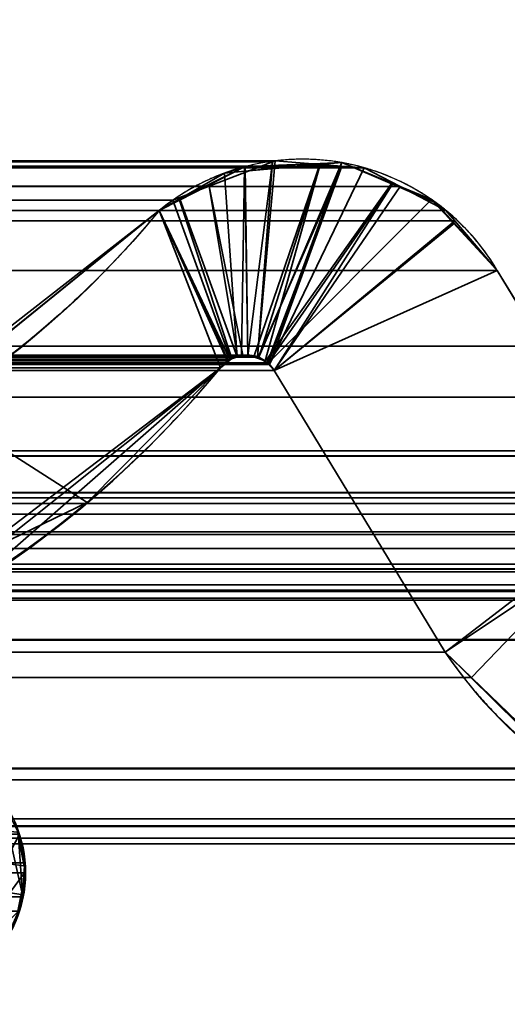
# Model space of a CAD drawing. Header units: millimetres. Extents: x -490 to 6690, y -115 to 152.
# Tile 425 of 656: x 1858.08 to 1859.57, y 0.02 to 3.03. Entities that reach past the tile are written whole.
import ezdxf

# ---------------------------------------------------------------- set-up
doc = ezdxf.new("R2010")
doc.units = ezdxf.units.MM
doc.layers.add('151', color=253, linetype='Continuous')

# ---------------------------------------------------------------- blocks, each defined once
blk = doc.blocks.new('UG_SURFACE_002')
at = {"layer": '151', "color": 252, "linetype": 'Continuous', "lineweight": 35}
for points in [[(2040, -6.2, 2202.5001), (2040, 133.2, 2202.5001), (960, 133.2, 2202.5001), (960, -6.2, 2202.5001)], [(1110, -6.2, 2052.5), (1110, 133.2, 2052.5), (1890, 133.2, 2052.5), (1890, -6.2, 2052.5)]]:
    blk.add_3dface(points, dxfattribs=at)
blk = doc.blocks.new('UG_SURFACE_133')
at = {"layer": '151', "color": 254, "linetype": 'Continuous', "lineweight": 35}
for points in [[(1875.25, -10, 2032.7499), (1875.25, 136.75, 2032.7499), (1124.75, 136.75, 2032.7499), (1124.75, -10, 2032.7499)], [(1867.4999, 21, 2025.0001), (1867.4999, -8, 2025.0001), (1132.5001, -8, 2025.0001), (1132.5001, 21, 2025.0001)]]:
    blk.add_3dface(points, dxfattribs=at)
blk = doc.blocks.new('UG_SURFACE_159')
at = {"layer": '151', "color": 14, "linetype": 'Continuous', "lineweight": 35}
for points in [[(1867.3, -10, 2024.8001), (1867.3, 19, 2024.8001), (1132.7, 19, 2024.8001), (1132.7, -10, 2024.8001)], [(1863.25, 16.25, 2020.75), (1863.25, -22, 2020.75), (1136.75, -22, 2020.75), (1136.75, 16.25, 2020.75)]]:
    blk.add_3dface(points, dxfattribs=at)
blk = doc.blocks.new('UG_SURFACE_160')
at = {"layer": '151', "color": 7, "linetype": 'Continuous', "lineweight": 35}
for points in [[(1136.75, 16, 2020.75), (1136.75, -22, 2020.75), (1863.25, -22, 2020.75), (1863.25, 16, 2020.75)], [(1863, 16, 2020.4999), (1863, -22, 2020.4999), (1137, -22, 2020.4999), (1137, 16, 2020.4999)]]:
    blk.add_3dface(points, dxfattribs=at)
blk = doc.blocks.new('UG_SURFACE_166')
at = {"layer": '151', "color": 253, "linetype": 'Continuous', "lineweight": 35}
for points in [[(1137.8119, 4.4265, 2019.6881), (1137.8134, 2.0275, 2019.6865), (1862.1866, 2.0275, 2019.6865), (1862.1881, 4.4265, 2019.6881)], [(1861.1381, 3.5528, 2018.6381), (1861.137, 1.872, 2018.6372), (1138.863, 1.872, 2018.6372), (1138.8619, 3.5528, 2018.6381)], [(1140.9315, 2.5782, 2016.5684), (1859.0685, 2.5782, 2016.5684), (1858.8648, 2.594, 2016.3648)], [(1141.1352, 2.594, 2016.3648), (1140.9315, 2.5782, 2016.5684), (1858.8648, 2.594, 2016.3648)], [(1141.1433, 2.5909, 2016.3567), (1858.8567, 2.5909, 2016.3567), (1858.6633, 2.5167, 2016.1633), (1141.3367, 2.5167, 2016.1633)], [(1858.7816, 1.9987, 2016.2816), (1858.7661, 2.0006, 2016.2661), (1858.6633, 2.5167, 2016.1633), (1858.8567, 2.5909, 2016.3567)], [(1858.8567, 2.5909, 2016.3567), (1858.8109, 1.9952, 2016.3109), (1858.7816, 1.9987, 2016.2816)], [(1858.8567, 2.5909, 2016.3567), (1858.8648, 2.594, 2016.3648), (1858.8109, 1.9952, 2016.3109)], [(1858.8128, 1.9939, 2016.3128), (1858.8109, 1.9952, 2016.3109), (1858.8648, 2.594, 2016.3648), (1859.0685, 2.5782, 2016.5684)], [(1140.8631, 2.5729, 2016.6371), (1140.7533, 2.5156, 2016.7468), (1859.2467, 2.5156, 2016.7468)], [(1859.1369, 2.5729, 2016.6371), (1859.0685, 2.5782, 2016.5684), (1140.9315, 2.5782, 2016.5684), (1140.8631, 2.5729, 2016.6371)], [(1140.8631, 2.5729, 2016.6371), (1859.2467, 2.5156, 2016.7468), (1859.1369, 2.5729, 2016.6371)], [(1859.0685, 2.5782, 2016.5684), (1858.8401, 1.9765, 2016.3403), (1858.8128, 1.9939, 2016.3128)], [(1859.0685, 2.5782, 2016.5684), (1858.8475, 1.9718, 2016.3476), (1858.8401, 1.9765, 2016.3403)], [(1859.0685, 2.5782, 2016.5684), (1859.1369, 2.5729, 2016.6371), (1858.8475, 1.9718, 2016.3476)], [(1858.8616, 1.954, 2016.3615), (1858.8475, 1.9718, 2016.3476), (1859.1369, 2.5729, 2016.6371), (1859.2467, 2.5156, 2016.7468)], [(1859.3864, 2.4427, 2016.8865), (1859.2467, 2.5156, 2016.7468), (1140.7533, 2.5156, 2016.7468), (1140.6136, 2.4427, 2016.8865)], [(1141.4479, 2.474, 2016.052), (1141.3367, 2.5167, 2016.1633), (1858.6633, 2.5167, 2016.1633)], [(1141.4479, 2.474, 2016.052), (1858.6633, 2.5167, 2016.1633), (1858.5521, 2.474, 2016.052)], [(1858.7501, 1.9955, 2016.2501), (1858.7283, 1.9885, 2016.2282), (1858.5521, 2.474, 2016.052), (1858.6633, 2.5167, 2016.1633)], [(1858.6633, 2.5167, 2016.1633), (1858.7661, 2.0006, 2016.2661), (1858.7501, 1.9955, 2016.2501)], [(1858.8616, 1.954, 2016.3615), (1859.2467, 2.5156, 2016.7468), (1859.3864, 2.4427, 2016.8865), (1859.4141, 2.4105, 2016.9141)], [(1858.5521, 2.474, 2016.052), (1141.49, 2.4421, 2016.01), (1141.4479, 2.474, 2016.052)], [(1858.5521, 2.474, 2016.052), (1858.51, 2.4421, 2016.01), (1141.49, 2.4421, 2016.01)], [(1858.51, 2.4421, 2016.01), (1858.5521, 2.474, 2016.052), (1858.7283, 1.9885, 2016.2282), (1858.7214, 1.9826, 2016.2213)], [(1140.5859, 2.4105, 2016.9141), (1859.4141, 2.4105, 2016.9141), (1859.3864, 2.4427, 2016.8865)], [(1140.6136, 2.4427, 2016.8865), (1140.5859, 2.4105, 2016.9141), (1859.3864, 2.4427, 2016.8865)], [(1141.49, 2.4421, 2016.01), (1858.51, 2.4421, 2016.01), (1857.8732, 1.9272, 2015.3732), (1142.1268, 1.9272, 2015.3732)], [(1857.8732, 1.9272, 2015.3732), (1858.51, 2.4421, 2016.01), (1858.6975, 1.962, 2016.1977), (1858.0289, 1.3773, 2015.5289)], [(1858.7214, 1.9826, 2016.2213), (1858.6975, 1.962, 2016.1977), (1858.51, 2.4421, 2016.01)], [(1140.4564, 2.2595, 2017.0436), (1859.5436, 2.2595, 2017.0436), (1859.4141, 2.4105, 2016.9141), (1140.5859, 2.4105, 2016.9141)], [(1858.8616, 1.954, 2016.3615), (1859.4141, 2.4105, 2016.9141), (1859.5436, 2.2595, 2017.0436)], [(1859.9761, 1.5475, 2017.4761), (1859.5436, 2.2595, 2017.0436), (1140.4564, 2.2595, 2017.0436), (1140.0239, 1.5475, 2017.4761)], [(1859.3845, 1.093, 2016.8846), (1858.8616, 1.954, 2016.3615), (1859.5436, 2.2595, 2017.0436), (1859.9761, 1.5475, 2017.4761)], [(1862.2113, 1.5794, 2019.7115), (1137.8134, 2.0275, 2019.6865), (1137.7888, 1.581, 2019.7113)], [(1862.2113, 1.5794, 2019.7115), (1862.1866, 2.0275, 2019.6865), (1137.8134, 2.0275, 2019.6865)], [(1858.8401, 1.9765, 2016.3403), (1141.1598, 1.9771, 2016.3403), (1141.1859, 1.9939, 2016.314)], [(1858.8401, 1.9765, 2016.3403), (1141.1859, 1.9939, 2016.314), (1141.1871, 1.9941, 2016.3131)], [(1141.1871, 1.9941, 2016.3131), (1141.2184, 1.9992, 2016.2816), (1858.7816, 1.9987, 2016.2816)], [(1858.7816, 1.9987, 2016.2816), (1858.8109, 1.9952, 2016.3109), (1141.1871, 1.9941, 2016.3131)], [(1858.8109, 1.9952, 2016.3109), (1858.8128, 1.9939, 2016.3128), (1141.1871, 1.9941, 2016.3131)], [(1141.1871, 1.9941, 2016.3131), (1858.8128, 1.9939, 2016.3128), (1858.8401, 1.9765, 2016.3403)], [(1858.7661, 2.0006, 2016.2661), (1141.2184, 1.9992, 2016.2816), (1141.2295, 2.001, 2016.2704)], [(1858.7661, 2.0006, 2016.2661), (1858.7816, 1.9987, 2016.2816), (1141.2184, 1.9992, 2016.2816)], [(1141.2295, 2.001, 2016.2704), (1858.7501, 1.9955, 2016.2501), (1858.7661, 2.0006, 2016.2661)], [(1141.2295, 2.001, 2016.2704), (1141.2499, 1.995, 2016.2501), (1858.7501, 1.9955, 2016.2501)], [(1858.7283, 1.9885, 2016.2282), (1858.7501, 1.9955, 2016.2501), (1141.2499, 1.995, 2016.2501)], [(1858.7283, 1.9885, 2016.2282), (1141.2499, 1.995, 2016.2501), (1141.2717, 1.9885, 2016.2282)], [(1141.2717, 1.9885, 2016.2282), (1858.7214, 1.9826, 2016.2213), (1858.7283, 1.9885, 2016.2282)], [(1141.2717, 1.9885, 2016.2282), (1141.2786, 1.9826, 2016.2213), (1858.7214, 1.9826, 2016.2213)], [(1858.8616, 1.954, 2016.3615), (1141.1384, 1.954, 2016.3615), (1141.1543, 1.9735, 2016.3457)], [(1141.1543, 1.9735, 2016.3457), (1141.1598, 1.9771, 2016.3403), (1858.8401, 1.9765, 2016.3403)], [(1858.8401, 1.9765, 2016.3403), (1858.8475, 1.9718, 2016.3476), (1141.1543, 1.9735, 2016.3457)], [(1858.8475, 1.9718, 2016.3476), (1858.8616, 1.954, 2016.3615), (1141.1543, 1.9735, 2016.3457)], [(1141.3025, 1.962, 2016.1977), (1858.6975, 1.962, 2016.1977), (1858.7214, 1.9826, 2016.2213), (1141.2786, 1.9826, 2016.2213)], [(1141.9711, 1.3773, 2015.5289), (1858.0289, 1.3773, 2015.5289), (1858.6975, 1.962, 2016.1977), (1141.3025, 1.962, 2016.1977)], [(1140.6155, 1.093, 2016.8846), (1141.1384, 1.954, 2016.3615), (1858.8616, 1.954, 2016.3615), (1859.3845, 1.093, 2016.8846)], [(1138.863, 1.872, 2018.6372), (1861.137, 1.872, 2018.6372), (1861.115, 1.7081, 2018.615)], [(1138.885, 1.7081, 2018.615), (1138.863, 1.872, 2018.6372), (1861.115, 1.7081, 2018.615)], [(1861.115, 1.7081, 2018.615), (1861.1085, 1.6923, 2018.6086), (1138.8915, 1.6923, 2018.6086), (1138.885, 1.7081, 2018.615)], [(1138.9441, 1.5646, 2018.5559), (1138.8915, 1.6923, 2018.6086), (1861.1085, 1.6923, 2018.6086)], [(1138.9441, 1.5646, 2018.5559), (1861.1085, 1.6923, 2018.6086), (1861.0559, 1.5646, 2018.5559)], [(1137.7888, 1.581, 2019.7113), (1137.7389, 1.13, 2019.7611), (1862.2611, 1.13, 2019.7611)], [(1137.7888, 1.581, 2019.7113), (1862.2611, 1.13, 2019.7611), (1862.2113, 1.5794, 2019.7115)], [(1861.0559, 1.5646, 2018.5559), (1861.016, 1.5148, 2018.5161), (1138.984, 1.5148, 2018.5161), (1138.9441, 1.5646, 2018.5559)], [(1139.9353, 1.4526, 2017.5648), (1860.0647, 1.4526, 2017.5648), (1859.9761, 1.5475, 2017.4761), (1140.0239, 1.5475, 2017.4761)], [(1859.9761, 1.5475, 2017.4761), (1859.4652, 1.015, 2016.9652), (1859.3845, 1.093, 2016.8846)], [(1859.7511, 0.7388, 2017.251), (1859.4652, 1.015, 2016.9652), (1859.9761, 1.5475, 2017.4761), (1860.0647, 1.4526, 2017.5648)], [(1138.984, 1.5148, 2018.5161), (1861.016, 1.5148, 2018.5161), (1860.9724, 1.4603, 2018.4724), (1139.0276, 1.4603, 2018.4724)], [(1139.0276, 1.4603, 2018.4724), (1860.9724, 1.4603, 2018.4724), (1860.9316, 1.4092, 2018.4317)], [(1139.0684, 1.4092, 2018.4317), (1139.0276, 1.4603, 2018.4724), (1860.9316, 1.4092, 2018.4317)], [(1860.1497, 1.3615, 2017.6499), (1139.9353, 1.4526, 2017.5648), (1139.8503, 1.3615, 2017.6499)], [(1860.1497, 1.3615, 2017.6499), (1860.0647, 1.4526, 2017.5648), (1139.9353, 1.4526, 2017.5648)], [(1860.9316, 1.4092, 2018.4317), (1860.8273, 1.347, 2018.3275), (1139.1727, 1.347, 2018.3275), (1139.0684, 1.4092, 2018.4317)], [(1139.8503, 1.3615, 2017.6499), (1139.7905, 1.3382, 2017.7095), (1860.2095, 1.3382, 2017.7095)], [(1139.8503, 1.3615, 2017.6499), (1860.2095, 1.3382, 2017.7095), (1860.1497, 1.3615, 2017.6499)], [(1139.2804, 1.2826, 2018.2195), (1139.1727, 1.347, 2018.3275), (1860.8273, 1.347, 2018.3275)], [(1139.2804, 1.2826, 2018.2195), (1860.8273, 1.347, 2018.3275), (1860.7196, 1.2826, 2018.2195)], [(1139.6903, 1.2991, 2017.8096), (1860.3097, 1.2991, 2017.8096), (1860.2095, 1.3382, 2017.7095), (1139.7905, 1.3382, 2017.7095)], [(1860.4305, 1.252, 2017.9305), (1139.6903, 1.2991, 2017.8096), (1139.5695, 1.252, 2017.9305)], [(1860.4305, 1.252, 2017.9305), (1860.3097, 1.2991, 2017.8096), (1139.6903, 1.2991, 2017.8096)], [(1860.7196, 1.2826, 2018.2195), (1860.6793, 1.2784, 2018.1792), (1139.3207, 1.2784, 2018.1792), (1139.2804, 1.2826, 2018.2195)], [(1139.3207, 1.2784, 2018.1792), (1860.6793, 1.2784, 2018.1792), (1860.4867, 1.258, 2017.9868), (1139.5133, 1.258, 2017.9868)], [(1139.5695, 1.252, 2017.9305), (1139.5133, 1.258, 2017.9868), (1860.4867, 1.258, 2017.9868)], [(1139.5695, 1.252, 2017.9305), (1860.4867, 1.258, 2017.9868), (1860.4305, 1.252, 2017.9305)], [(1137.7389, 1.13, 2019.7611), (1137.0724, -3.683, 2020.4275), (1862.9276, -3.683, 2020.4275), (1862.2611, 1.13, 2019.7611)], [(1140.6155, 1.093, 2016.8846), (1859.3845, 1.093, 2016.8846), (1859.4652, 1.015, 2016.9652), (1140.5348, 1.015, 2016.9652)], [(1140.5348, 1.015, 2016.9652), (1859.4652, 1.015, 2016.9652), (1859.7511, 0.7388, 2017.251), (1140.2489, 0.7388, 2017.251)], [(1138.0149, -3.8215, 2019.485), (1138.7244, 0.736, 2018.7755), (1861.2756, 0.736, 2018.7755), (1861.9851, -3.8215, 2019.485)], [(1139.0789, 0.5619, 2018.4212), (1860.9211, 0.5619, 2018.4212), (1861.2756, 0.736, 2018.7755), (1138.7244, 0.736, 2018.7755)], [(1140.2115, 0.7026, 2017.2884), (1859.7511, 0.7388, 2017.251), (1859.7885, 0.7026, 2017.2884)], [(1140.2115, 0.7026, 2017.2884), (1140.2489, 0.7388, 2017.251), (1859.7511, 0.7388, 2017.251)], [(1859.7885, 0.7026, 2017.2884), (1139.8764, 0.5834, 2017.6237), (1140.2115, 0.7026, 2017.2884)], [(1859.7885, 0.7026, 2017.2884), (1860.1236, 0.5834, 2017.6237), (1139.8764, 0.5834, 2017.6237)], [(1139.6608, 0.5068, 2017.8392), (1860.1236, 0.5834, 2017.6237), (1860.3392, 0.5068, 2017.8392)], [(1139.6608, 0.5068, 2017.8392), (1139.8764, 0.5834, 2017.6237), (1860.1236, 0.5834, 2017.6237)], [(1860.9185, 0.5605, 2018.4186), (1139.0789, 0.5619, 2018.4212), (1139.0815, 0.5605, 2018.4186)], [(1860.9185, 0.5605, 2018.4186), (1860.9211, 0.5619, 2018.4212), (1139.0789, 0.5619, 2018.4212)], [(1139.0815, 0.5605, 2018.4186), (1139.4706, 0.5244, 2018.0295), (1860.5294, 0.5244, 2018.0295), (1860.9185, 0.5605, 2018.4186)], [(1860.3392, 0.5068, 2017.8392), (1139.4706, 0.5244, 2018.0295), (1139.6608, 0.5068, 2017.8392)], [(1860.3392, 0.5068, 2017.8392), (1860.5294, 0.5244, 2018.0295), (1139.4706, 0.5244, 2018.0295)], [(1858.1007, 0.4488, 2015.6007), (1858.083, 0.5373, 2015.583), (1141.917, 0.5373, 2015.583), (1141.8993, 0.4488, 2015.6007)], [(1857.8348, 0.0622, 2015.3348), (1858.083, 0.5373, 2015.583), (1858.1007, 0.4488, 2015.6007), (1858.099, 0.4188, 2015.599)], [(1141.8993, 0.4488, 2015.6007), (1141.901, 0.4188, 2015.599), (1858.1007, 0.4488, 2015.6007)], [(1141.901, 0.4188, 2015.599), (1858.099, 0.4188, 2015.599), (1858.1007, 0.4488, 2015.6007)], [(1858.099, 0.4188, 2015.599), (1141.901, 0.4188, 2015.599), (1141.9052, 0.3455, 2015.5947)], [(1858.0948, 0.3455, 2015.5947), (1858.099, 0.4188, 2015.599), (1141.9052, 0.3455, 2015.5947)], [(1858.099, 0.4188, 2015.599), (1858.0948, 0.3455, 2015.5947), (1858.0803, 0.3016, 2015.5802), (1857.8348, 0.0622, 2015.3348)], [(1141.9052, 0.3455, 2015.5947), (1141.9197, 0.3016, 2015.5802), (1858.0803, 0.3016, 2015.5802), (1858.0948, 0.3455, 2015.5947)]]:
    blk.add_3dface(points, dxfattribs=at)
blk = doc.blocks.new('UG_SURFACE_167')
at = {"layer": '151', "color": 253, "linetype": 'Continuous', "lineweight": 35}
for points in [[(1858.8135, 1.9923, -7.5), (1858.8008, 1.9983, -7.5), (1859.0022, 2.5858, -7.5), (1859.0689, 2.5886, -7.5)], [(1859.0689, 2.5886, -7.5), (1859.2215, 2.5257, -7.5), (1858.8355, 1.9821, -7.5), (1858.8135, 1.9923, -7.5)], [(1859.0689, 2.5886, 2016.5689), (1859.0025, 2.5826, 2016.5024), (1858.8339, 1.9832, 2016.3338), (1858.8421, 1.9745, 2016.3422)], [(1858.8421, 1.9745, 2016.3422), (1859.2237, 2.5225, 2016.7236), (1859.0689, 2.5886, 2016.5689)], [(1859.0689, 2.5886, -7.5), (1859.0022, 2.5858, -7.5), (1859.0025, 2.5826, 2016.5024)], [(1859.0025, 2.5826, 2016.5024), (1859.0689, 2.5886, 2016.5689), (1859.0689, 2.5886, -7.5)], [(1859.2215, 2.5257, -7.5), (1859.0689, 2.5886, -7.5), (1859.0689, 2.5886, 2016.5689)], [(1859.0689, 2.5886, 2016.5689), (1859.2237, 2.5225, 2016.7236), (1859.2215, 2.5257, -7.5)], [(1858.7716, 2.5756, -7.5), (1858.5749, 2.4752, -7.5), (1858.5719, 2.4775, 2016.0718)], [(1858.5719, 2.4775, 2016.0718), (1858.7102, 2.5567, 2016.2101), (1858.7716, 2.5756, -7.5)], [(1858.5749, 2.4752, -7.5), (1858.7716, 2.5756, -7.5), (1858.7624, 2.0001, -7.5), (1858.7486, 1.9952, -7.5)], [(1858.7102, 2.5567, 2016.2101), (1858.7719, 2.5622, 2016.2721), (1858.7716, 2.5756, -7.5)], [(1858.7482, 1.9939, 2016.2482), (1858.7817, 2.0011, 2016.2816), (1858.7719, 2.5622, 2016.2721), (1858.7102, 2.5567, 2016.2101)], [(1858.7816, 1.9992, -7.5), (1858.7624, 2.0001, -7.5), (1858.7716, 2.5756, -7.5), (1858.7735, 2.5765, -7.5)], [(1858.7735, 2.5765, -7.5), (1858.7716, 2.5756, -7.5), (1858.7719, 2.5622, 2016.2721)], [(1859.0022, 2.5858, -7.5), (1858.7735, 2.5765, -7.5), (1858.7719, 2.5622, 2016.2721)], [(1858.7719, 2.5622, 2016.2721), (1859.0025, 2.5826, 2016.5024), (1859.0022, 2.5858, -7.5)], [(1859.0025, 2.5826, 2016.5024), (1858.7719, 2.5622, 2016.2721), (1858.7817, 2.0011, 2016.2816), (1858.8136, 1.9902, 2016.3136)], [(1858.7735, 2.5765, -7.5), (1859.0022, 2.5858, -7.5), (1858.8008, 1.9983, -7.5), (1858.7816, 1.9992, -7.5)], [(1858.8136, 1.9902, 2016.3136), (1858.8339, 1.9832, 2016.3338), (1859.0025, 2.5826, 2016.5024)], [(1858.7102, 2.5567, 2016.2101), (1858.5719, 2.4775, 2016.0718), (1858.7319, 1.9905, 2016.2318), (1858.7482, 1.9939, 2016.2482)], [(1858.842, 1.9751, -7.5), (1858.8355, 1.9821, -7.5), (1859.2215, 2.5257, -7.5), (1859.3422, 2.476, -7.5)], [(1858.8421, 1.9745, 2016.3422), (1858.8616, 1.954, 2016.3615), (1859.2237, 2.5225, 2016.7236)], [(1859.4129, 2.4036, 2016.9129), (1859.3564, 2.4659, 2016.8564), (1859.2237, 2.5225, 2016.7236), (1858.8616, 1.954, 2016.3615)], [(1859.3422, 2.476, -7.5), (1859.2215, 2.5257, -7.5), (1859.2237, 2.5225, 2016.7236)], [(1859.2237, 2.5225, 2016.7236), (1859.3564, 2.4659, 2016.8564), (1859.3422, 2.476, -7.5)], [(1858.7198, 1.9804, 2016.2199), (1858.7319, 1.9905, 2016.2318), (1858.5719, 2.4775, 2016.0718), (1858.51, 2.4421, 2016.01)], [(1858.51, 2.4421, 2016.01), (1858.5719, 2.4775, 2016.0718), (1858.5749, 2.4752, -7.5)], [(1858.7486, 1.9952, -7.5), (1858.7263, 1.9874, -7.5), (1858.51, 2.4421, -7.5), (1858.5749, 2.4752, -7.5)], [(1858.5749, 2.4752, -7.5), (1858.51, 2.4421, -7.5), (1858.51, 2.4421, 2016.01)], [(1859.3422, 2.476, -7.5), (1859.4085, 2.4048, -7.5), (1858.8616, 1.954, -7.5), (1858.842, 1.9751, -7.5)], [(1859.4085, 2.4048, -7.5), (1859.3422, 2.476, -7.5), (1859.3564, 2.4659, 2016.8564)], [(1858.6975, 1.962, -7.5), (1857.9105, 1.3346, -7.5), (1857.7797, 1.8511, -7.5), (1858.51, 2.4421, -7.5)], [(1858.51, 2.4421, -7.5), (1857.7797, 1.8511, -7.5), (1857.7818, 1.8751, 2015.2817)], [(1858.2901, 1.5505, 2015.7902), (1858.6975, 1.962, 2016.1977), (1858.51, 2.4421, 2016.01), (1857.7818, 1.8751, 2015.2817)], [(1857.7818, 1.8751, 2015.2817), (1858.51, 2.4421, 2016.01), (1858.51, 2.4421, -7.5)], [(1858.51, 2.4421, -7.5), (1858.7197, 1.9816, -7.5), (1858.6975, 1.962, -7.5)], [(1858.51, 2.4421, -7.5), (1858.7263, 1.9874, -7.5), (1858.7197, 1.9816, -7.5)], [(1858.51, 2.4421, 2016.01), (1858.6975, 1.962, 2016.1977), (1858.7198, 1.9804, 2016.2199)], [(1859.3564, 2.4659, 2016.8564), (1859.4129, 2.4036, 2016.9129), (1859.4085, 2.4048, -7.5)], [(1858.8616, 1.954, -7.5), (1859.4085, 2.4048, -7.5), (1859.5436, 2.2595, -7.5)], [(1859.5436, 2.2595, 2017.0436), (1859.4129, 2.4036, 2016.9129), (1858.8616, 1.954, 2016.3615)], [(1859.5436, 2.2595, -7.5), (1859.4085, 2.4048, -7.5), (1859.4129, 2.4036, 2016.9129)], [(1859.4129, 2.4036, 2016.9129), (1859.5436, 2.2595, 2017.0436), (1859.5436, 2.2595, -7.5)], [(1859.5436, 2.2595, -7.5), (1859.9761, 1.5475, -7.5), (1859.3845, 1.093, -7.5), (1858.8616, 1.954, -7.5)], [(1859.9761, 1.5475, 2017.4761), (1859.5436, 2.2595, 2017.0436), (1858.8616, 1.954, 2016.3615), (1859.3845, 1.093, 2016.8846)], [(1859.9761, 1.5475, -7.5), (1859.5436, 2.2595, -7.5), (1859.5436, 2.2595, 2017.0436), (1859.9761, 1.5475, 2017.4761)], [(1858.7319, 1.9905, 2016.2318), (1858.7197, 1.9816, -7.5), (1858.7263, 1.9874, -7.5)], [(1858.7319, 1.9905, 2016.2318), (1858.7198, 1.9804, 2016.2199), (1858.7197, 1.9816, -7.5)], [(1858.7319, 1.9905, 2016.2318), (1858.7263, 1.9874, -7.5), (1858.7486, 1.9952, -7.5)], [(1858.7486, 1.9952, -7.5), (1858.7482, 1.9939, 2016.2482), (1858.7319, 1.9905, 2016.2318)], [(1858.7816, 1.9992, -7.5), (1858.7817, 2.0011, 2016.2816), (1858.7482, 1.9939, 2016.2482)], [(1858.7482, 1.9939, 2016.2482), (1858.7486, 1.9952, -7.5), (1858.7624, 2.0001, -7.5)], [(1858.7482, 1.9939, 2016.2482), (1858.7624, 2.0001, -7.5), (1858.7816, 1.9992, -7.5)], [(1858.7817, 2.0011, 2016.2816), (1858.7816, 1.9992, -7.5), (1858.8008, 1.9983, -7.5)], [(1858.8008, 1.9983, -7.5), (1858.8136, 1.9902, 2016.3136), (1858.7817, 2.0011, 2016.2816)], [(1858.8008, 1.9983, -7.5), (1858.8135, 1.9923, -7.5), (1858.8136, 1.9902, 2016.3136)], [(1858.8136, 1.9902, 2016.3136), (1858.8135, 1.9923, -7.5), (1858.8355, 1.9821, -7.5)], [(1858.8355, 1.9821, -7.5), (1858.8339, 1.9832, 2016.3338), (1858.8136, 1.9902, 2016.3136)], [(1857.9218, 1.3723, 2015.4219), (1857.9105, 1.3346, -7.5), (1858.6975, 1.962, -7.5)], [(1858.6975, 1.962, -7.5), (1858.2901, 1.5505, 2015.7902), (1857.9218, 1.3723, 2015.4219)], [(1858.6975, 1.962, -7.5), (1858.6975, 1.962, 2016.1977), (1858.2901, 1.5505, 2015.7902)], [(1858.7197, 1.9816, -7.5), (1858.7198, 1.9804, 2016.2199), (1858.6975, 1.962, 2016.1977)], [(1858.6975, 1.962, 2016.1977), (1858.6975, 1.962, -7.5), (1858.7197, 1.9816, -7.5)], [(1858.842, 1.9751, -7.5), (1858.8421, 1.9745, 2016.3422), (1858.8339, 1.9832, 2016.3338)], [(1858.8339, 1.9832, 2016.3338), (1858.8355, 1.9821, -7.5), (1858.842, 1.9751, -7.5)], [(1858.8421, 1.9745, 2016.3422), (1858.842, 1.9751, -7.5), (1858.8616, 1.954, -7.5)], [(1858.8616, 1.954, -7.5), (1858.8616, 1.954, 2016.3615), (1858.8421, 1.9745, 2016.3422)], [(1859.3845, 1.093, 2016.8846), (1858.8616, 1.954, 2016.3615), (1858.8616, 1.954, -7.5), (1859.3845, 1.093, -7.5)], [(1857.7818, 1.8751, 2015.2817), (1857.9218, 1.3723, 2015.4219), (1858.2901, 1.5505, 2015.7902)], [(1859.3845, 1.093, -7.5), (1859.9761, 1.5475, -7.5), (1860.0109, 1.5111, -7.5)], [(1859.3845, 1.093, 2016.8846), (1859.6052, 0.8804, 2017.1051), (1859.9761, 1.5475, 2017.4761)], [(1860.0109, 1.5111, -7.5), (1860.1485, 1.367, -7.5), (1859.6096, 0.8706, -7.5), (1859.3845, 1.093, -7.5)], [(1859.6096, 0.8706, -7.5), (1859.6052, 0.8804, 2017.1051), (1859.3845, 1.093, 2016.8846)], [(1859.3845, 1.093, 2016.8846), (1859.3845, 1.093, -7.5), (1859.6096, 0.8706, -7.5)], [(1855.1171, 0.8065, -7.5), (1858.0976, 0.44, -7.5), (1858.1018, 0.4185, -7.5), (1858.0886, 0.3522, -7.5)], [(1858.0886, 0.3522, -7.5), (1858.0725, 0.2713, -7.5), (1858.055, 0.2452, -7.5), (1855.1171, 0.8065, -7.5)], [(1858.077, 0.5433, -7.5), (1858.0976, 0.44, -7.5), (1855.1171, 0.8065, -7.5)], [(1858.026, 0.6463, 2015.5261), (1858.0555, 0.2457, 2015.5554), (1858.0885, 0.3184, 2015.5885), (1858.0929, 0.3515, 2015.5928)], [(1858.0794, 0.5426, 2015.5795), (1858.0298, 0.6429, 2015.5299), (1858.026, 0.6463, 2015.5261), (1858.0929, 0.3515, 2015.5928)], [(1858.0976, 0.44, -7.5), (1858.077, 0.5433, -7.5), (1858.0794, 0.5426, 2015.5795)], [(1858.0794, 0.5426, 2015.5795), (1858.0849, 0.5316, 2015.5849), (1858.0976, 0.44, -7.5)], [(1858.0929, 0.3515, 2015.5928), (1858.0986, 0.4399, 2015.5985), (1858.0849, 0.5316, 2015.5849), (1858.0794, 0.5426, 2015.5795)], [(1858.0849, 0.5316, 2015.5849), (1858.0986, 0.4399, 2015.5985), (1858.0976, 0.44, -7.5)], [(1858.0929, 0.3515, 2015.5928), (1858.1018, 0.4185, 2015.6019), (1858.0986, 0.4399, 2015.5985)], [(1858.1018, 0.4185, -7.5), (1858.0976, 0.44, -7.5), (1858.0986, 0.4399, 2015.5985)], [(1858.0986, 0.4399, 2015.5985), (1858.1018, 0.4185, 2015.6019), (1858.1018, 0.4185, -7.5)], [(1858.0929, 0.3515, 2015.5928), (1858.0886, 0.3522, -7.5), (1858.1018, 0.4185, -7.5)], [(1858.1018, 0.4185, -7.5), (1858.1018, 0.4185, 2015.6019), (1858.0929, 0.3515, 2015.5928)], [(1858.0725, 0.2713, -7.5), (1858.0886, 0.3522, -7.5), (1858.0929, 0.3515, 2015.5928)], [(1858.0725, 0.2713, -7.5), (1858.0929, 0.3515, 2015.5928), (1858.0885, 0.3184, 2015.5885)], [(1858.0725, 0.2713, -7.5), (1858.0885, 0.3184, 2015.5885), (1858.0555, 0.2457, 2015.5554)]]:
    blk.add_3dface(points, dxfattribs=at)

msp = doc.modelspace()

# ---------------------------------------------------------------- linework, layer by layer
at = {"layer": '151', "linetype": 'Continuous', "lineweight": -3}
for p, q in [((1141.4899, 2.4421, 2016.0101), (1858.5101, 2.4421, 2016.0101)), ((1858.5101, 2.4421, 2016.0101), (1858.5101, 2.4421, -7.5)), ((1140.4564, 2.2595, 2017.0436), (1859.5436, 2.2595, 2017.0436)), ((1859.5436, 2.2595, 2017.0436), (1859.9761, 1.5475, 2017.4761)), ((1859.9761, 1.5475, -7.5), (1859.5436, 2.2595, -7.5)), ((1859.5436, 2.2595, 2017.0436), (1859.5436, 2.2595, -7.5)), ((1859.5436, 2.2595, 2017.0436), (1859.9761, 1.5475, 2017.4761)), ((1862.1866, 2.0275, 2019.6866), (1137.8134, 2.0275, 2019.6866)), ((1858.6976, 1.962, 2016.1976), (1141.3024, 1.962, 2016.1976)), ((1858.6976, 1.962, -7.5), (1858.6976, 1.962, 2016.1976)), ((1858.8616, 1.954, 2016.3616), (1141.1384, 1.954, 2016.3616)), ((1859.3846, 1.093, 2016.8846), (1858.8616, 1.954, 2016.3616)), ((1859.3846, 1.093, -7.5), (1858.8616, 1.954, -7.5)), ((1858.8616, 1.954, -7.5), (1858.8616, 1.954, 2016.3616)), ((1859.3846, 1.093, 2016.8846), (1858.8616, 1.954, 2016.3616)), ((1138.8629, 1.872, 2018.6371), (1861.1371, 1.872, 2018.6371)), ((1140.0239, 1.5475, 2017.4761), (1859.9761, 1.5475, 2017.4761)), ((1862.2611, 1.13, 2019.7611), (1137.7389, 1.13, 2019.7611)), ((1859.3846, 1.093, 2016.8846), (1140.6154, 1.093, 2016.8846)), ((1859.3846, 1.093, -7.5), (1859.3846, 1.093, 2016.8846)), ((1861.2756, 0.736, 2018.7756), (1138.7244, 0.736, 2018.7756))]:
    msp.add_line(p, q, dxfattribs=at)
for centre, radius, start, end in [((1858.9486, 1.9081, -7.5), 0.691, 30.5678, 129.3904), ((1858.7768, 1.9014, -7.5), 0.0997, 31.8035, 142.611)]:
    msp.add_arc(centre, radius, start, end, dxfattribs=at)
at = {"layer": '151', "linetype": 'Continuous', "lineweight": -3, "extrusion": (0, 0, -1)}
for centre, radius, start, end in [((-1856.3, 4.2608, 7.5), 2.8622, 219.4507, 288.8741), ((-1856.3282, 3.9004, 7.5), 3.0612, 219.2873, 292.185), ((-1860.5067, 1.8498, 7.5), 1.3535, 235.3813, 326.0006), ((-1857.7171, 0.4188, 7.5), 0.3848, 90.0745, 270)]:
    msp.add_arc(centre, radius, start, end, dxfattribs=at)
at = {"layer": '151', "linetype": 'Continuous', "lineweight": -3}
for points, knots in [([(1859.5436, 2.2595, 2017.0436), (1859.5001, 2.3332, 2017.0001), (1859.4452, 2.3946, 2016.9452), (1859.3097, 2.5055, 2016.8097), (1859.2239, 2.5483, 2016.7239), (1859.0479, 2.5982, 2016.5479), (1858.9553, 2.6051, 2016.4553), (1858.7572, 2.5808, 2016.2572), (1858.6488, 2.5418, 2016.1488), (1858.5378, 2.464, 2016.0378), (1858.5238, 2.4534, 2016.0238), (1858.5101, 2.4421, 2016.0101)], [0, 0, 0, 0, 0.182649, 0.182649, 0.421373, 0.421373, 0.66571, 0.66571, 0.957818, 0.957818, 1, 1, 1, 1]), ([(1858.5101, 2.4421, 2016.0101), (1858.086, 1.9268, 2015.586), (1857.5583, 1.6303, 2015.0583), (1856.4788, 1.3503, 2013.9788), (1855.9147, 1.3677, 2013.4147), (1855.3741, 1.5525, 2012.8741)], [0, 0, 0, 0, 0.5, 0.5, 1, 1, 1, 1]), ([(1858.6976, 1.962, 2016.1976), (1858.7064, 1.9735, 2016.2064), (1858.7171, 1.9823, 2016.2171), (1858.7332, 1.9913, 2016.2332), (1858.7384, 1.9936, 2016.2384), (1858.751, 1.9981, 2016.251), (1858.7585, 1.9998, 2016.2585), (1858.7736, 2.0014, 2016.2736), (1858.7812, 2.0014, 2016.2812), (1858.7962, 1.9996, 2016.2962), (1858.8036, 1.9978, 2016.3036), (1858.8239, 1.9905, 2016.3239), (1858.8366, 1.9827, 2016.3366), (1858.8527, 1.9666, 2016.3527), (1858.8574, 1.9607, 2016.3574), (1858.8616, 1.954, 2016.3616)], [0, 0, 0, 0, 0.202246, 0.202246, 0.291811, 0.291811, 0.41826, 0.41826, 0.544644, 0.544644, 0.669155, 0.669155, 0.895458, 0.895458, 1, 1, 1, 1]), ([(1855.1723, 1.0658, 2012.6723), (1855.7736, 0.8206, 2013.2736), (1856.4048, 0.7769, 2013.9048), (1857.6233, 1.057, 2015.1233), (1858.2223, 1.3811, 2015.7223), (1858.6976, 1.962, 2016.1976)], [0, 0, 0, 0, 0.5, 0.5, 1, 1, 1, 1]), ([(1859.3846, 1.093, 2016.8846), (1859.6209, 0.7427, 2017.1209), (1859.9514, 0.5694, 2017.4514), (1860.6239, 0.4591, 2018.1239), (1860.9697, 0.5249, 2018.4697), (1861.2756, 0.736, 2018.7756)], [0, 0, 0, 0, 0.5, 0.5, 1, 1, 1, 1]), ([(1857.7171, 0.034, 2015.2171), (1857.776, 0.034, 2015.276), (1857.836, 0.0476, 2015.336), (1857.9303, 0.0955, 2015.4303), (1857.9678, 0.123, 2015.4678), (1858.0247, 0.1849, 2015.5247), (1858.0467, 0.2164, 2015.5467), (1858.0775, 0.2805, 2015.5775), (1858.0884, 0.3124, 2015.5884), (1858.1013, 0.3788, 2015.6013), (1858.1033, 0.4145, 2015.6033), (1858.0982, 0.4795, 2015.5982), (1858.092, 0.5099, 2015.592), (1858.0734, 0.5672, 2015.5734), (1858.0605, 0.5946, 2015.5605), (1858.0226, 0.6568, 2015.5226), (1857.9942, 0.6885, 2015.4942), (1857.9219, 0.749, 2015.4219), (1857.8748, 0.7732, 2015.3748), (1857.7911, 0.7982, 2015.2911), (1857.7542, 0.8035, 2015.2542), (1857.7176, 0.8035, 2015.2176)], [0, 0, 0, 0, 0.171945, 0.171945, 0.291697, 0.291697, 0.380097, 0.380097, 0.450398, 0.450398, 0.521275, 0.521275, 0.584272, 0.584272, 0.649995, 0.649995, 0.752184, 0.752184, 0.894094, 0.894094, 1, 1, 1, 1])]:
    msp.add_open_spline(points, degree=3, knots=knots, dxfattribs=at)
for points, weights in [([(1859.5436, 2.2595, 2017.0436), (1859.3819, 2.5332, 2016.8819), (1859.0871, 2.6919, 2016.5871), (1858.7558, 2.6439, 2016.2558), (1858.5101, 2.4421, 2016.0101)], [1, 0.825312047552, 0.76708273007, 0.825312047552, 1]), ([(1858.5101, 2.4421, 2016.0101), (1857.9417, 1.7514, 2015.4417), (1857.1337, 1.3219, 2014.6337), (1856.2205, 1.2631, 2013.7205), (1855.3741, 1.5525, 2012.8741)], [1, 0.911013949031, 0.881351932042, 0.911013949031, 1]), ([(1858.6976, 1.962, 2016.1976), (1858.7294, 2.0036, 2016.2294), (1858.7827, 2.0212, 2016.2827), (1858.834, 1.9985, 2016.334), (1858.8616, 1.954, 2016.3616)], [1, 0.783894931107, 0.711859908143, 0.783894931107, 1]), ([(1855.1723, 1.0658, 2012.6723), (1856.1056, 0.6852, 2013.6056), (1857.139, 0.7111, 2014.639), (1858.0593, 1.1819, 2015.5593), (1858.6976, 1.962, 2016.1976)], [1, 0.902193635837, 0.869591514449, 0.902193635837, 1]), ([(1859.3846, 1.093, 2016.8846), (1859.7005, 0.6247, 2017.2005), (1860.2246, 0.3559, 2017.7246), (1860.8107, 0.4151, 2018.3107), (1861.2756, 0.736, 2018.7756)], [1, 0.851637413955, 0.802183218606, 0.851637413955, 1])]:
    msp.add_rational_spline(points, weights, degree=4, dxfattribs=at)
msp.add_rational_spline([(1857.7171, 0.034, 2015.2171), (1857.8531, 0.034, 2015.3531), (1858.0337, 0.102, 2015.5337), (1858.1017, 0.2825, 2015.6017), (1858.1019, 0.5545, 2015.6019), (1858.0341, 0.7351, 2015.5341), (1857.8536, 0.8033, 2015.3536), (1857.7176, 0.8035, 2015.2176)], [1, 1, 0.942898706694, 1, 1, 0.942898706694, 1, 1], degree=4, knots=[0, 0, 0, 0, 0, 0.5, 0.5, 0.5, 1, 1, 1, 1, 1], dxfattribs=at)

# ---------------------------------------------------------------- block references
for name in ['UG_SURFACE_133', 'UG_SURFACE_002', 'UG_SURFACE_159', 'UG_SURFACE_160', 'UG_SURFACE_166', 'UG_SURFACE_167']:
    msp.add_blockref(name, (0, 0), dxfattribs=at)

doc.saveas('drawing.dxf')
